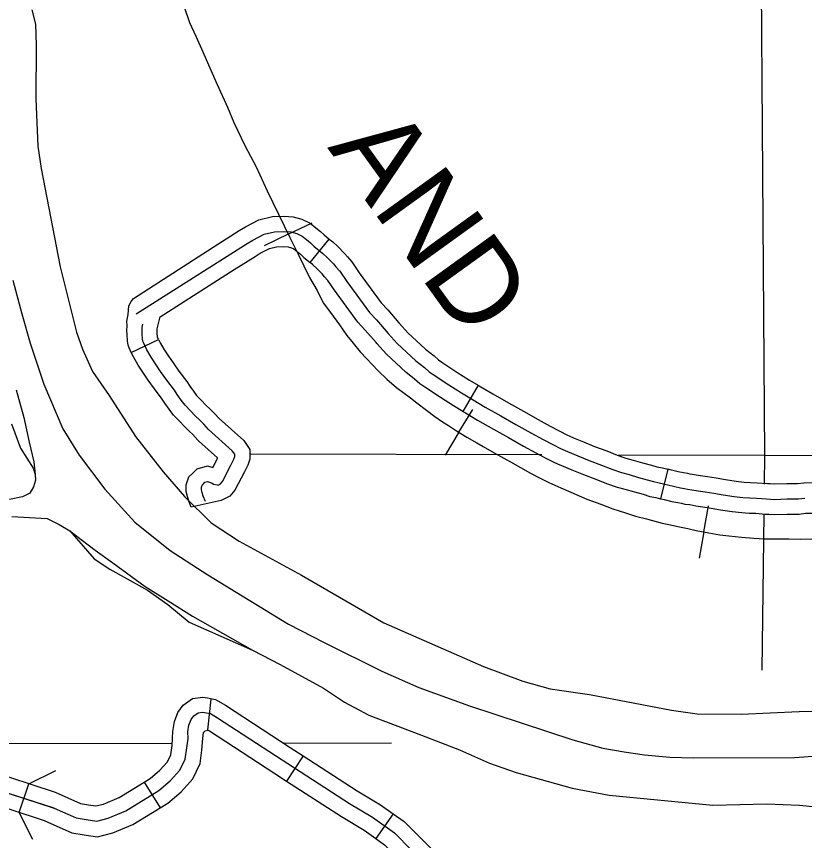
# Model space of a CAD drawing. Extents: x 1377389 to 1380723, y 1168351 to 1170484.
# Drawn here: x 1378398 to 1378476.2, y 1168788.5 to 1168870.2 of the extents above; entities that cross this region are included whole.
import ezdxf

# ---------------------------------------------------------------- set-up
doc = ezdxf.new("R2010")
doc.units = 0
doc.layers.add('B_Fill', color=7, linetype='Continuous')

msp = doc.modelspace()

# ---------------------------------------------------------------- linework, layer by layer
at = {"layer": 'B_Fill'}
for p, q in [((1378424.958, 1168848.625), (1378427.336, 1168849.772)), ((1378424.958, 1168848.625), (1378422.58, 1168847.478)), ((1378427.14, 1168845.81), (1378429.026, 1168848.143)), ((1378435.933, 1168839.846), (1378435.933, 1168839.846)), ((1378409.38, 1168836.907), (1378412.088, 1168838.201)), ((1378443.804, 1168833.649), (1378442.282, 1168831.064)), ((1378441.883, 1168828.99), (1378443.249, 1168831.249)), ((1378441.883, 1168828.99), (1378440.517, 1168826.731)), ((1378462.621, 1168825.315), (1378461.893, 1168822.404)), ((1378472.77, 1168823.862), (1378472.77, 1168823.862)), ((1378418.311, 1168822.222), (1378415.342, 1168821.568)), ((1378466.169, 1168819.109), (1378466.624, 1168821.709)), ((1378466.169, 1168819.109), (1378465.713, 1168816.508)), ((1378417.273, 1168802.507), (1378416.94, 1168799.472)), ((1378426.429, 1168796.905), (1378424.8, 1168794.386)), ((1378398.282, 1168791.275), (1378399.231, 1168794.12)), ((1378410.682, 1168794.307), (1378412.249, 1168791.749)), ((1378435.364, 1168791.166), (1378433.63, 1168788.719))]:
    msp.add_line(p, q, dxfattribs=at)
for points in [[(1378471.627, 1168905.723), (1378472.197, 1168826.675)], [(1378399.537, 1168870.891), (1378399.88, 1168869.451), (1378399.966, 1168867.39), (1378399.92, 1168862.067), (1378400.113, 1168857.365), (1378400.438, 1168855.145), (1378402.342, 1168845.402), (1378403.956, 1168838.9), (1378404.56, 1168837.219), (1378405.544, 1168835.019), (1378407.207, 1168832.619), (1378409.793, 1168828.579), (1378412.558, 1168825.079), (1378414.68, 1168822.619), (1378417.302, 1168820.02), (1378420.082, 1168818.181), (1378426.279, 1168814.823), (1378434.436, 1168810.106), (1378444.329, 1168805.77), (1378448.225, 1168804.311), (1378450.942, 1168803.553), (1378454.836, 1168802.995), (1378462.965, 1168801.419), (1378465.521, 1168801.08), (1378469.872, 1168801.043), (1378475.64, 1168801.306), (1378487.057, 1168801.593)], [(1378399.537, 1168870.891), (1378399.88, 1168869.451), (1378399.966, 1168867.39), (1378399.92, 1168862.067), (1378400.113, 1168857.365), (1378400.438, 1168855.145), (1378402.342, 1168845.402), (1378403.956, 1168838.9), (1378404.56, 1168837.219), (1378405.544, 1168835.019), (1378407.207, 1168832.619), (1378409.793, 1168828.579), (1378412.558, 1168825.079), (1378414.68, 1168822.619), (1378417.302, 1168820.02), (1378420.082, 1168818.181), (1378426.279, 1168814.823), (1378434.436, 1168810.106), (1378444.329, 1168805.77), (1378448.225, 1168804.311), (1378450.942, 1168803.553), (1378454.836, 1168802.995), (1378462.965, 1168801.419), (1378465.521, 1168801.08), (1378469.872, 1168801.043), (1378475.64, 1168801.306), (1378487.057, 1168801.593)], [(1378414.65, 1168871.178), (1378415.156, 1168869.627), (1378415.8, 1168868.271), (1378416.496, 1168866.721), (1378417.275, 1168864.912), (1378417.907, 1168863.487), (1378418.919, 1168861.24), (1378419.572, 1168859.718), (1378420.647, 1168857.439), (1378421.765, 1168855.322), (1378422.882, 1168852.93), (1378425.117, 1168848.296), (1378425.939, 1168846.65), (1378427.077, 1168844.34), (1378427.836, 1168843.043), (1378428.437, 1168841.84), (1378429.132, 1168840.859), (1378430.049, 1168839.656), (1378430.777, 1168838.58), (1378431.409, 1168837.821), (1378432.105, 1168836.966), (1378432.749, 1168836.261), (1378433.875, 1168835.067), (1378434.729, 1168834.244), (1378435.678, 1168833.422), (1378436.468, 1168832.852), (1378437.073, 1168832.39), (1378437.719, 1168831.905), (1378438.664, 1168831.169), (1378439.499, 1168830.549), (1378440.263, 1168830.035), (1378440.844, 1168829.668), (1378441.652, 1168829.129), (1378442.666, 1168828.516), (1378443.674, 1168827.941), (1378444.304, 1168827.564), (1378445.385, 1168826.965), (1378446.334, 1168826.427), (1378447.01, 1168826.047), (1378447.978, 1168825.51), (1378448.99, 1168824.94), (1378449.939, 1168824.433), (1378450.793, 1168824.014)], [(1378414.65, 1168871.178), (1378415.156, 1168869.627), (1378415.8, 1168868.271), (1378416.496, 1168866.721), (1378417.275, 1168864.912), (1378417.907, 1168863.487), (1378418.919, 1168861.24), (1378419.572, 1168859.718), (1378420.647, 1168857.439), (1378421.765, 1168855.322), (1378422.882, 1168852.93), (1378425.117, 1168848.296), (1378425.939, 1168846.65), (1378427.077, 1168844.34), (1378427.836, 1168843.043), (1378428.437, 1168841.84), (1378429.132, 1168840.859), (1378430.049, 1168839.656), (1378430.777, 1168838.58), (1378431.409, 1168837.821), (1378432.105, 1168836.966), (1378432.749, 1168836.261), (1378433.875, 1168835.067), (1378434.729, 1168834.244), (1378435.678, 1168833.422), (1378436.468, 1168832.852), (1378437.073, 1168832.39), (1378437.719, 1168831.905), (1378438.664, 1168831.169), (1378439.499, 1168830.549), (1378440.263, 1168830.035), (1378440.844, 1168829.668), (1378441.652, 1168829.129), (1378442.666, 1168828.516), (1378443.674, 1168827.941), (1378444.304, 1168827.564), (1378445.385, 1168826.965), (1378446.334, 1168826.427), (1378447.01, 1168826.047), (1378447.978, 1168825.51), (1378448.99, 1168824.94), (1378449.939, 1168824.433), (1378450.793, 1168824.014), (1378452.007, 1168823.479), (1378452.99, 1168823.044), (1378454.587, 1168822.345), (1378455.946, 1168821.87)], [(1378414.65, 1168871.178), (1378415.156, 1168869.627), (1378415.8, 1168868.271), (1378416.496, 1168866.721), (1378417.275, 1168864.912), (1378417.907, 1168863.487), (1378418.919, 1168861.24), (1378419.572, 1168859.718), (1378420.647, 1168857.439), (1378421.765, 1168855.322), (1378422.882, 1168852.93), (1378425.117, 1168848.296), (1378425.939, 1168846.65), (1378427.077, 1168844.34), (1378427.836, 1168843.043), (1378428.437, 1168841.84), (1378429.132, 1168840.859), (1378430.049, 1168839.656), (1378430.777, 1168838.58), (1378431.409, 1168837.821), (1378432.105, 1168836.966), (1378432.749, 1168836.261), (1378433.875, 1168835.067), (1378434.729, 1168834.244), (1378435.678, 1168833.422), (1378436.468, 1168832.852), (1378437.073, 1168832.39), (1378437.719, 1168831.905), (1378438.664, 1168831.169), (1378439.499, 1168830.549), (1378440.263, 1168830.035), (1378440.844, 1168829.668), (1378441.652, 1168829.129), (1378442.666, 1168828.516), (1378443.674, 1168827.941), (1378444.304, 1168827.564), (1378445.385, 1168826.965), (1378446.334, 1168826.427), (1378447.01, 1168826.047), (1378447.978, 1168825.51), (1378448.99, 1168824.94), (1378449.939, 1168824.433), (1378450.793, 1168824.014)], [(1378417.988, 1168847.649), (1378420.095, 1168848.987), (1378420.72, 1168849.357), (1378422.034, 1168850.054), (1378423.397, 1168850.369), (1378424.529, 1168850.415), (1378425.447, 1168850.338), (1378426.316, 1168850.121), (1378427.134, 1168849.721), (1378427.697, 1168849.266), (1378428.157, 1168848.91), (1378428.509, 1168848.561), (1378429.026, 1168848.143)], [(1378409.878, 1168840.723), (1378420.879, 1168847.709), (1378421.454, 1168848.049), (1378422.563, 1168848.637), (1378423.598, 1168848.876), (1378424.498, 1168848.912), (1378425.201, 1168848.854), (1378425.799, 1168848.704), (1378426.323, 1168848.448), (1378426.766, 1168848.089), (1378427.167, 1168847.78), (1378427.507, 1168847.442), (1378428.389, 1168846.729), (1378428.831, 1168846.32), (1378429.433, 1168845.702), (1378429.688, 1168845.393), (1378430.081, 1168844.965), (1378430.77, 1168843.941), (1378433.03, 1168840.858), (1378433.707, 1168840.13), (1378434.866, 1168838.787), (1378435.764, 1168837.801), (1378437.598, 1168836.085), (1378438.455, 1168835.405), (1378438.941, 1168834.982), (1378439.339, 1168834.708), (1378440.871, 1168833.689), (1378442.144, 1168832.886), (1378443.292, 1168832.21), (1378444.482, 1168831.491), (1378446.057, 1168830.612), (1378447.537, 1168829.769), (1378449.022, 1168828.936), (1378450.238, 1168828.283), (1378451.204, 1168827.765), (1378451.949, 1168827.382), (1378452.658, 1168827.069), (1378453.669, 1168826.664), (1378454.788, 1168826.193), (1378456.012, 1168825.74), (1378457.04, 1168825.315), (1378458.015, 1168824.983), (1378458.757, 1168824.786), (1378459.688, 1168824.513), (1378460.564, 1168824.282), (1378461.171, 1168824.094), (1378461.743, 1168823.988), (1378462.602, 1168823.773), (1378463.312, 1168823.601), (1378463.865, 1168823.494), (1378464.263, 1168823.42), (1378464.568, 1168823.346), (1378464.995, 1168823.295), (1378465.614, 1168823.188), (1378466.316, 1168823.083), (1378467.155, 1168822.943), (1378468.087, 1168822.778), (1378469.193, 1168822.604), (1378470.051, 1168822.515), (1378470.752, 1168822.475), (1378471.401, 1168822.451), (1378472.39, 1168822.38), (1378473.174, 1168822.338), (1378474.431, 1168822.382), (1378475.56, 1168822.382), (1378476.182, 1168822.449)], [(1378409.617, 1168842.245), (1378417.988, 1168847.649)], [(1378429.026, 1168848.143), (1378429.37, 1168847.864), (1378429.878, 1168847.395), (1378430.552, 1168846.704), (1378430.82, 1168846.378), (1378431.263, 1168845.896), (1378431.998, 1168844.803), (1378434.188, 1168841.815), (1378434.824, 1168841.131), (1378435.933, 1168839.846)], [(1378419.596, 1168845.117), (1378421.664, 1168846.43), (1378422.188, 1168846.74), (1378423.092, 1168847.219), (1378423.799, 1168847.383), (1378424.466, 1168847.41), (1378424.955, 1168847.369), (1378425.282, 1168847.287), (1378425.511, 1168847.175), (1378425.835, 1168846.913), (1378426.177, 1168846.649), (1378426.506, 1168846.323), (1378427.14, 1168845.81)], [(1378412.238, 1168840.444), (1378419.596, 1168845.117)], [(1378433.661, 1168837.887), (1378432.589, 1168839.129), (1378431.872, 1168839.9), (1378429.542, 1168843.078), (1378428.9, 1168844.034), (1378428.555, 1168844.409), (1378428.315, 1168844.701), (1378427.784, 1168845.245), (1378427.407, 1168845.594), (1378427.14, 1168845.81)], [(1378397.634, 1168844.058), (1378398.522, 1168840.717), (1378399.348, 1168837.817), (1378400.717, 1168833.756), (1378402.605, 1168829.335), (1378404.229, 1168826.715), (1378406.774, 1168823.355), (1378409.737, 1168820.075), (1378413.258, 1168817.276), (1378416.977, 1168814.857), (1378424.975, 1168809.96), (1378428.513, 1168808.141), (1378434.25, 1168805.303), (1378437.907, 1168803.665), (1378442.942, 1168801.867), (1378453.172, 1168798.492), (1378456.148, 1168797.653), (1378458.265, 1168797.294), (1378460.282, 1168796.995), (1378462.818, 1168796.757), (1378465.153, 1168796.718), (1378475.174, 1168796.744), (1378481.56, 1168797.208)], [(1378409.375, 1168836.904), (1378409.194, 1168837.36), (1378409.094, 1168837.638), (1378409.016, 1168838.067), (1378408.975, 1168838.646), (1378408.96, 1168839.092), (1378408.97, 1168839.55), (1378408.947, 1168840.017), (1378409.065, 1168840.654), (1378409.158, 1168841.51), (1378409.366, 1168841.944), (1378409.617, 1168842.245)], [(1378412.088, 1168838.201), (1378412.002, 1168838.416), (1378411.997, 1168838.445), (1378411.971, 1168838.803), (1378411.961, 1168839.106), (1378411.964, 1168839.233), (1378411.968, 1168839.253), (1378412.238, 1168840.444)], [(1378416.735, 1168822.125), (1378416.524, 1168822.653), (1378416.418, 1168823.005), (1378416.348, 1168823.287), (1378416.348, 1168823.534), (1378416.418, 1168823.745), (1378416.559, 1168823.886), (1378416.7, 1168824.027), (1378416.946, 1168824.097), (1378417.404, 1168823.956), (1378417.544, 1168823.851), (1378417.896, 1168823.78), (1378418.002, 1168823.745), (1378418.213, 1168823.851), (1378418.424, 1168824.097), (1378419.269, 1168825.717), (1378419.55, 1168826.316), (1378419.656, 1168826.598), (1378419.656, 1168826.809), (1378419.41, 1168827.161), (1378417.052, 1168829.275), (1378416.568, 1168829.799), (1378416.172, 1168830.191), (1378415.715, 1168830.613), (1378415.257, 1168831.106), (1378414.729, 1168831.67), (1378414.342, 1168832.163), (1378413.955, 1168832.727), (1378413.673, 1168833.149), (1378412.899, 1168834.171), (1378412.301, 1168835.016), (1378411.844, 1168835.685), (1378411.351, 1168836.425), (1378410.929, 1168837.164), (1378410.717, 1168837.587), (1378410.597, 1168837.889), (1378410.548, 1168838.027), (1378410.506, 1168838.256), (1378410.473, 1168838.725), (1378410.46, 1168839.099), (1378410.467, 1168839.392), (1378410.499, 1168839.558), (1378410.532, 1168839.703)], [(1378435.933, 1168839.846), (1378435.988, 1168839.782), (1378436.833, 1168838.855), (1378438.578, 1168837.222), (1378439.414, 1168836.559), (1378439.863, 1168836.169), (1378440.181, 1168835.949), (1378441.686, 1168834.948), (1378442.925, 1168834.167), (1378443.804, 1168833.649)], [(1378412.088, 1168838.201), (1378412.252, 1168837.872), (1378412.628, 1168837.213), (1378413.087, 1168836.524), (1378413.532, 1168835.872), (1378414.11, 1168835.057), (1378414.896, 1168834.019), (1378415.197, 1168833.567), (1378415.551, 1168833.052), (1378415.869, 1168832.648), (1378416.354, 1168832.129), (1378416.775, 1168831.676), (1378417.209, 1168831.275), (1378417.647, 1168830.842), (1378418.106, 1168830.344), (1378418.108, 1168830.343)], [(1378442.282, 1168831.064), (1378441.363, 1168831.605), (1378440.055, 1168832.43), (1378438.497, 1168833.466), (1378438.02, 1168833.796), (1378437.496, 1168834.251), (1378436.618, 1168834.948), (1378434.696, 1168836.746), (1378433.743, 1168837.791), (1378433.661, 1168837.887)], [(1378416.105, 1168828.109), (1378415.998, 1168828.205), (1378415.489, 1168828.757), (1378415.135, 1168829.106), (1378414.654, 1168829.551), (1378414.16, 1168830.084), (1378413.59, 1168830.692), (1378413.133, 1168831.274), (1378412.713, 1168831.886), (1378412.45, 1168832.28), (1378411.689, 1168833.284), (1378411.07, 1168834.159), (1378410.6, 1168834.846), (1378410.074, 1168835.636), (1378409.605, 1168836.457), (1378409.38, 1168836.907)], [(1378443.804, 1168833.649), (1378444.06, 1168833.498), (1378445.235, 1168832.788), (1378446.794, 1168831.919), (1378448.276, 1168831.075), (1378449.745, 1168830.251), (1378450.947, 1168829.604), (1378451.901, 1168829.093), (1378452.596, 1168828.736), (1378452.881, 1168828.61)], [(1378397.961, 1168833.193), (1378398.737, 1168830.448), (1378399.255, 1168828.015), (1378399.721, 1168826.047), (1378399.843, 1168824.791), (1378399.885, 1168824.231), (1378399.687, 1168823.591), (1378399.329, 1168822.95), (1378398.592, 1168822.59), (1378397.315, 1168822.309)], [(1378442.282, 1168831.064), (1378442.523, 1168830.922), (1378443.729, 1168830.193), (1378445.321, 1168829.306), (1378446.799, 1168828.463), (1378448.3, 1168827.621), (1378449.529, 1168826.961), (1378450.507, 1168826.437), (1378451.303, 1168826.027), (1378451.669, 1168825.866)], [(1378397.514, 1168829.832), (1378398.399, 1168827.412), (1378399.642, 1168825.431), (1378399.843, 1168824.791), (1378399.885, 1168824.231), (1378399.687, 1168823.591), (1378399.329, 1168822.95), (1378398.592, 1168822.59), (1378397.315, 1168822.309)], [(1378418.108, 1168830.343), (1378420.54, 1168828.163), (1378421.156, 1168827.282), (1378421.156, 1168826.326), (1378420.934, 1168825.733), (1378420.613, 1168825.051), (1378419.675, 1168823.252), (1378419.155, 1168822.645), (1378418.311, 1168822.222)], [(1378415.342, 1168821.568), (1378415.106, 1168822.158), (1378414.971, 1168822.608), (1378414.848, 1168823.103), (1378414.848, 1168823.777), (1378415.107, 1168824.555), (1378415.498, 1168824.946), (1378415.914, 1168825.362), (1378416.962, 1168825.662), (1378417.467, 1168825.506), (1378417.924, 1168826.383), (1378417.956, 1168826.45), (1378416.105, 1168828.109)], [(1378452.881, 1168828.61), (1378453.24, 1168828.451), (1378454.238, 1168828.052), (1378455.34, 1168827.589), (1378456.56, 1168827.136), (1378457.569, 1168826.719), (1378458.449, 1168826.419), (1378459.16, 1168826.231), (1378460.09, 1168825.958), (1378460.978, 1168825.725), (1378461.531, 1168825.553), (1378462.062, 1168825.454), (1378462.621, 1168825.315)], [(1378450.113, 1168826.739), (1378421.255, 1168826.823)], [(1378472.197, 1168826.675), (1378457.73, 1168826.717)], [(1378472.197, 1168826.675), (1378472.161, 1168823.846)], [(1378491.161, 1168826.575), (1378472.197, 1168826.675)], [(1378451.669, 1168825.865), (1378452.076, 1168825.686), (1378453.1, 1168825.276), (1378454.237, 1168824.798), (1378455.465, 1168824.343), (1378456.511, 1168823.91), (1378457.58, 1168823.546), (1378458.354, 1168823.341), (1378459.286, 1168823.068), (1378460.15, 1168822.84), (1378460.81, 1168822.635), (1378461.424, 1168822.522), (1378461.893, 1168822.404)], [(1378472.77, 1168823.862), (1378472.484, 1168823.877), (1378471.482, 1168823.95), (1378470.822, 1168823.973), (1378470.171, 1168824.01), (1378469.387, 1168824.092), (1378468.335, 1168824.257), (1378467.41, 1168824.422), (1378466.55, 1168824.565), (1378465.852, 1168824.669), (1378465.212, 1168824.78), (1378464.834, 1168824.825), (1378464.576, 1168824.887), (1378464.145, 1168824.968), (1378463.631, 1168825.067), (1378462.961, 1168825.23), (1378462.621, 1168825.315)], [(1378482.927, 1168824.764), (1378482.776, 1168824.738), (1378481.712, 1168824.504), (1378480.828, 1168824.399), (1378479.705, 1168824.208), (1378479.023, 1168824.101), (1378478.376, 1168824.011), (1378477.395, 1168823.972), (1378476.088, 1168823.948), (1378475.479, 1168823.882), (1378474.404, 1168823.882), (1378473.187, 1168823.84), (1378472.77, 1168823.862)], [(1378450.793, 1168824.014), (1378452.007, 1168823.479), (1378452.99, 1168823.044), (1378454.587, 1168822.345), (1378455.946, 1168821.87), (1378457.148, 1168821.395), (1378458.413, 1168820.984), (1378459.412, 1168820.683), (1378460.487, 1168820.398), (1378462.049, 1168819.971), (1378462.871, 1168819.813), (1378463.583, 1168819.629), (1378464.579, 1168819.433), (1378465.401, 1168819.243), (1378466.666, 1168819.022), (1378467.772, 1168818.832), (1378468.658, 1168818.705), (1378469.923, 1168818.579), (1378471.124, 1168818.484), (1378472.199, 1168818.42), (1378473.483, 1168818.42), (1378474.606, 1168818.42), (1378475.748, 1168818.378), (1378476.889, 1168818.414)], [(1378450.793, 1168824.014), (1378452.007, 1168823.479), (1378452.99, 1168823.044), (1378454.587, 1168822.345), (1378455.946, 1168821.87), (1378457.148, 1168821.395), (1378458.413, 1168820.984), (1378459.412, 1168820.683), (1378460.487, 1168820.398), (1378462.049, 1168819.971), (1378462.871, 1168819.813), (1378463.583, 1168819.629), (1378464.579, 1168819.433), (1378465.401, 1168819.243), (1378466.666, 1168819.022), (1378467.772, 1168818.832), (1378468.658, 1168818.705), (1378469.923, 1168818.579), (1378471.124, 1168818.484), (1378472.199, 1168818.42), (1378473.483, 1168818.42), (1378474.606, 1168818.42), (1378475.748, 1168818.378), (1378476.889, 1168818.414)], [(1378461.893, 1168822.404), (1378462.243, 1168822.317), (1378462.994, 1168822.135), (1378463.585, 1168822.021), (1378463.949, 1168821.952), (1378464.303, 1168821.867), (1378464.778, 1168821.81), (1378465.375, 1168821.707), (1378466.081, 1168821.602), (1378466.9, 1168821.465), (1378467.839, 1168821.298), (1378468.999, 1168821.116), (1378469.931, 1168821.019), (1378470.683, 1168820.976), (1378471.32, 1168820.953), (1378472.296, 1168820.882), (1378472.612, 1168820.866)], [(1378455.946, 1168821.87), (1378457.148, 1168821.395), (1378458.413, 1168820.984), (1378459.412, 1168820.683), (1378460.487, 1168820.398), (1378462.049, 1168819.971), (1378462.871, 1168819.813), (1378463.583, 1168819.629), (1378464.579, 1168819.433), (1378465.401, 1168819.243), (1378466.666, 1168819.022), (1378467.772, 1168818.832), (1378468.658, 1168818.705), (1378469.923, 1168818.579), (1378471.124, 1168818.484), (1378472.199, 1168818.42), (1378473.483, 1168818.42), (1378474.606, 1168818.42), (1378475.748, 1168818.378), (1378476.889, 1168818.414)], [(1378472.612, 1168820.866), (1378473.161, 1168820.837), (1378474.457, 1168820.882), (1378475.64, 1168820.882), (1378476.277, 1168820.951), (1378477.482, 1168820.974), (1378478.642, 1168821.019), (1378479.461, 1168821.133), (1378480.189, 1168821.247), (1378481.258, 1168821.429), (1378482.213, 1168821.543), (1378483.35, 1168821.793), (1378483.431, 1168821.807)], [(1378397.539, 1168820.628), (1378401.033, 1168820.43), (1378402.232, 1168819.831), (1378403.292, 1168819.231), (1378405.816, 1168817.312), (1378407.546, 1168816.033), (1378410.78, 1168813.699), (1378413.037, 1168812.269), (1378415.444, 1168810.764), (1378421.409, 1168807.377), (1378424.148, 1168805.958), (1378428.466, 1168803.619), (1378430.526, 1168802.22), (1378432.944, 1168800.921), (1378438.18, 1168798.963)], [(1378397.539, 1168820.628), (1378401.033, 1168820.43), (1378402.232, 1168819.831), (1378403.292, 1168819.231), (1378405.695, 1168816.451), (1378407.275, 1168815.412), (1378411.013, 1168813.333), (1378413.013, 1168811.894), (1378415.114, 1168810.174), (1378421.409, 1168807.377), (1378424.148, 1168805.958), (1378428.466, 1168803.619), (1378430.526, 1168802.22), (1378432.944, 1168800.921), (1378438.18, 1168798.963)], [(1378472.123, 1168820.905), (1378471.925, 1168805.412)], [(1378410.682, 1168794.307), (1378411.26, 1168794.662), (1378412.233, 1168795.485), (1378412.975, 1168796.31), (1378413.305, 1168797.014), (1378413.433, 1168797.914), (1378413.463, 1168798.658), (1378413.525, 1168799.33), (1378413.669, 1168800.301), (1378414.01, 1168801.21), (1378414.533, 1168801.939), (1378415.472, 1168802.582), (1378416.486, 1168802.721), (1378416.938, 1168802.64)], [(1378416.938, 1168802.64), (1378417.751, 1168802.495), (1378418.728, 1168801.925), (1378425.156, 1168797.728), (1378426.429, 1168796.905)], [(1378401.756, 1168791.72), (1378403.929, 1168790.739), (1378404.927, 1168790.58), (1378405.966, 1168790.44), (1378407.083, 1168790.721), (1378408.857, 1168791.462), (1378412.125, 1168793.465), (1378413.261, 1168794.426), (1378414.216, 1168795.487), (1378414.732, 1168796.588), (1378414.888, 1168797.689), (1378415.046, 1168798.629), (1378415.004, 1168799.269), (1378415.102, 1168799.93), (1378415.32, 1168800.51), (1378415.578, 1168800.87), (1378416.017, 1168801.171), (1378416.456, 1168801.231), (1378417.235, 1168801.091), (1378417.954, 1168800.672), (1378424.353, 1168796.494), (1378431.032, 1168792.176), (1378433.312, 1168790.817), (1378435.512, 1168789.257), (1378437.193, 1168787.558)], [(1378412.249, 1168791.749), (1378413.023, 1168792.224), (1378414.327, 1168793.327), (1378415.503, 1168794.634), (1378416.212, 1168796.147), (1378416.398, 1168797.455), (1378416.473, 1168798.607), (1378416.539, 1168799.206), (1378416.727, 1168799.38), (1378417.024, 1168799.446)], [(1378417.024, 1168799.446), (1378417.151, 1168799.371), (1378423.521, 1168795.213), (1378424.8, 1168794.386)], [(1378438.18, 1168798.963), (1378441.956, 1168797.505), (1378444.914, 1168796.166), (1378447.572, 1168795.267), (1378453.105, 1168793.69), (1378456.78, 1168793.012), (1378467.083, 1168792.017), (1378472.412, 1168792.141), (1378475.666, 1168792.023), (1378478.9, 1168791.684)], [(1378438.18, 1168798.963), (1378441.956, 1168797.505), (1378444.914, 1168796.166), (1378447.572, 1168795.267), (1378453.105, 1168793.69), (1378456.78, 1168793.012), (1378467.083, 1168792.017), (1378472.412, 1168792.141), (1378475.666, 1168792.023), (1378478.9, 1168791.684)], [(1378387.108, 1168798.117), (1378413.443, 1168798.152)], [(1378424.484, 1168798.167), (1378435.188, 1168798.181)], [(1378426.429, 1168796.905), (1378431.809, 1168793.427), (1378434.116, 1168792.051), (1378435.364, 1168791.166)], [(1378392.069, 1168796.039), (1378393.755, 1168795.867), (1378394.954, 1168795.537), (1378401.828, 1168793.303)], [(1378399.231, 1168794.12), (1378401.914, 1168795.462)], [(1378401.756, 1168791.72), (1378393.472, 1168794.361)], [(1378394.515, 1168794.073), (1378401.756, 1168791.72)], [(1378401.828, 1168793.303), (1378404.355, 1168792.162), (1378405.142, 1168792.036), (1378405.881, 1168791.937), (1378406.617, 1168792.122), (1378408.185, 1168792.777), (1378410.682, 1168794.307)], [(1378424.8, 1168794.386), (1378430.226, 1168790.878), (1378432.477, 1168789.535), (1378433.63, 1168788.719)], [(1378391.766, 1168793.054), (1378393.2, 1168792.908), (1378394.091, 1168792.663), (1378400.744, 1168790.501)], [(1378399.623, 1168788.591), (1378398.282, 1168791.275)], [(1378400.744, 1168790.501), (1378403.486, 1168789.263), (1378404.705, 1168789.068), (1378406.053, 1168788.887), (1378407.566, 1168789.267), (1378409.555, 1168790.098), (1378412.249, 1168791.749)], [(1378435.364, 1168791.166), (1378436.468, 1168790.384), (1378438.237, 1168788.596), (1378440.805, 1168786.03), (1378443.067, 1168783.501)], [(1378433.63, 1168788.719), (1378434.519, 1168788.088), (1378436.11, 1168786.48), (1378438.625, 1168783.968), (1378440.831, 1168781.501)]]:
    msp.add_lwpolyline(points, dxfattribs=at)

# ---------------------------------------------------------------- texts
msp.add_text('AND', height=8.448, rotation=305.78735, dxfattribs=at).set_placement((1378428.802, 1168857.224))

doc.saveas('drawing.dxf')
